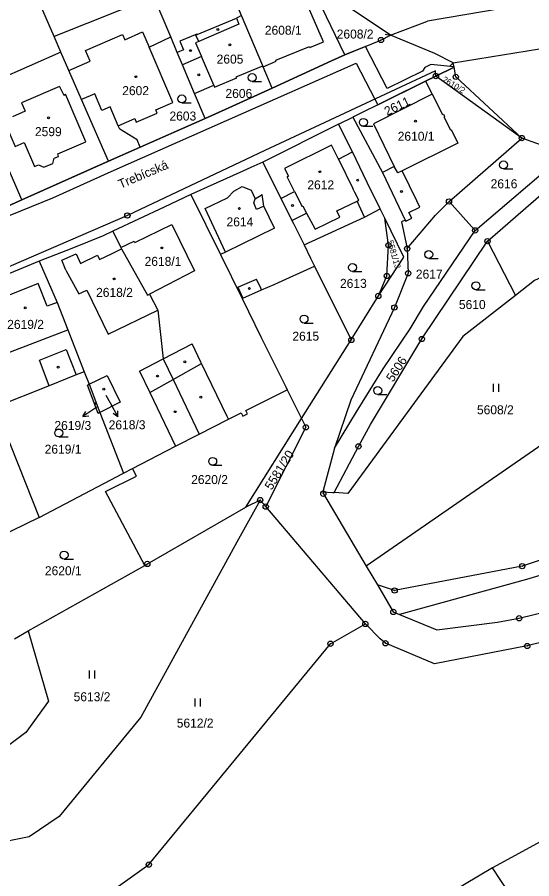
# Model space of a CAD drawing. Extents: x -644096 to -634268, y -1141430 to -1133463.
# Drawn here: x -639499.8 to -639402.6, y -1138714.8 to -1138552 of the extents above; entities that cross this region are included whole.
import ezdxf

# ---------------------------------------------------------------- set-up
doc = ezdxf.new("R2010")
doc.units = 0
for name, color, linetype in [('_CIVIL_CONSTRUCTION', 7, 'Continuous'), ('B_Hranice _3D', 7, 'Continuous'), ('M_Svah_Nasyp', 7, 'Continuous'), ('M_Svah_Zarez', 7, 'Continuous'), ('svrsek_osa_sjezdy', 7, 'Continuous'), ('svrsek_osa_terminal_VRT', 7, 'Continuous'), ('svrsek_osa_VRT', 7, 'Continuous'), ('svrsek_popisy_VRT', 7, 'Continuous'), ('terminal_VRT', 7, 'Continuous')]:
    doc.layers.add(name, color=color, linetype=linetype)

msp = doc.modelspace()

# ---------------------------------------------------------------- linework, layer by layer
at = {"layer": '_CIVIL_CONSTRUCTION'}
for centre, radius in [((-639431.06, -1138556.34), 0.5), ((-639431.06, -1138556.34), 0.0303), ((-639420.67, -1138563.16), 0.5), ((-639420.67, -1138563.16), 0.0303), ((-639416.92, -1138563.31), 0.5), ((-639416.92, -1138563.31), 0.0303), ((-639404.44, -1138574.87), 0.5), ((-639404.44, -1138574.87), 0.0303), ((-639418.2, -1138586.86), 0.5), ((-639418.2, -1138586.86), 0.0303), ((-639479.01, -1138589.5), 0.5), ((-639479.01, -1138589.5), 0.0303), ((-639413.26, -1138592.31), 0.5), ((-639413.26, -1138592.31), 0.0303), ((-639429.65, -1138595.12), 0.5), ((-639429.65, -1138595.12), 0.0303), ((-639410.93, -1138594.36), 0.5), ((-639410.93, -1138594.36), 0.0303), ((-639426.11, -1138595.76), 0.5), ((-639426.11, -1138595.76), 0.0303), ((-639425.93, -1138600.43), 0.5), ((-639429.95, -1138600.92), 0.5), ((-639429.95, -1138600.92), 0.0303), ((-639425.93, -1138600.43), 0.0303), ((-639431.56, -1138604.7), 0.5), ((-639431.56, -1138604.7), 0.0303), ((-639428.53, -1138606.89), 0.5), ((-639428.53, -1138606.89), 0.0303), ((-639436.67, -1138613.02), 0.5), ((-639436.67, -1138613.02), 0.0303), ((-639423.34, -1138612.84), 0.5), ((-639423.34, -1138612.84), 0.0303), ((-639445.26, -1138629.53), 0.5), ((-639445.26, -1138629.53), 0.0303), ((-639435.32, -1138633.13), 0.5), ((-639435.32, -1138633.13), 0.0303), ((-639441.96, -1138642.08), 0.5), ((-639441.96, -1138642.08), 0.0303), ((-639453.9, -1138643.28), 0.5), ((-639453.9, -1138643.28), 0.0303), ((-639452.85, -1138644.51), 0.5), ((-639452.85, -1138644.51), 0.0303), ((-639475.23, -1138655.35), 0.5), ((-639475.23, -1138655.35), 0.0303), ((-639404.37, -1138655.76), 0.5), ((-639404.37, -1138655.76), 0.0303), ((-639428.49, -1138660.37), 0.5), ((-639428.49, -1138660.37), 0.0303), ((-639428.73, -1138664.42), 0.5), ((-639428.73, -1138664.42), 0.0303), ((-639404.95, -1138665.62), 0.5), ((-639434.02, -1138666.69), 0.5), ((-639434.02, -1138666.69), 0.0303), ((-639404.95, -1138665.62), 0.0303), ((-639440.61, -1138670.43), 0.5), ((-639430.2, -1138670.34), 0.5), ((-639440.61, -1138670.43), 0.0303), ((-639430.2, -1138670.34), 0.0303), ((-639403.41, -1138670.85), 0.5), ((-639403.41, -1138670.85), 0.0303), ((-639474.95, -1138712.16), 0.5), ((-639474.95, -1138712.16), 0.0303)]:
    msp.add_circle(centre, radius, dxfattribs=at)
at = {"layer": 'B_Hranice _3D'}
msp.add_lwpolyline([(-639503.23, -1138590.28), (-639493.08, -1138586.17), (-639482.07, -1138581.16), (-639435.74, -1138560.73), (-639432.21, -1138567.49), (-639431.65, -1138568.57), (-639422.62, -1138564.12), (-639420.67, -1138563.16), (-639417.25, -1138561.47), (-639417.26, -1138561.41), (-639421.63, -1138560.98), (-639422.79, -1138561.54), (-639423.21, -1138562.23), (-639429.88, -1138565.48), (-639434.01, -1138557.55), (-639437.92, -1138559.15), (-639440.39, -1138560.28), (-639451.64, -1138565.41), (-639460.52, -1138569.46), (-639464.32, -1138571.19), (-639482.59, -1138579.24), (-639483, -1138579.42), (-639498.99, -1138586.56), (-639513.43, -1138593.01)], dxfattribs=at)
at = {"layer": 'M_Svah_Nasyp'}
for p, q in [((-639441.9, -1138556.7), (-639446.12, -1138547.04)), ((-639404.84, -1138549.82), (-639422.28, -1138552.8)), ((-639465.84, -1138555.32), (-639458.4, -1138552.2)), ((-639457.45, -1138551.74), (-639458.4, -1138552.2)), ((-639458.4, -1138552.2), (-639457.93, -1138553.33)), ((-639429.27, -1138555.41), (-639422.28, -1138552.8)), ((-639457.93, -1138553.33), (-639465.52, -1138556.61)), ((-639465.88, -1138555.23), (-639469.09, -1138556.58)), ((-639466.05, -1138555.41), (-639465.84, -1138555.32)), ((-639465.52, -1138556.61), (-639466.05, -1138555.41)), ((-639465.84, -1138555.32), (-639465.88, -1138555.23)), ((-639430.26, -1138555.24), (-639429.27, -1138555.41)), ((-639469.09, -1138556.58), (-639468.41, -1138558.18)), ((-639465.52, -1138556.61), (-639466.14, -1138556.88)), ((-639466.14, -1138556.88), (-639465.02, -1138559.48)), ((-639450.94, -1138560.18), (-639444.58, -1138557.58)), ((-639444.58, -1138557.58), (-639444.5, -1138557.76)), ((-639444.5, -1138557.76), (-639441.9, -1138556.7)), ((-639417.39, -1138560.65), (-639392.84, -1138556.67)), ((-639468.41, -1138558.18), (-639469.59, -1138558.68)), ((-639465.02, -1138559.48), (-639468.6, -1138561.02)), ((-639462.69, -1138564.88), (-639465.02, -1138559.48)), ((-639453.35, -1138561.38), (-639450.87, -1138560.37)), ((-639450.87, -1138560.37), (-639450.94, -1138560.18)), ((-639418.1, -1138561.36), (-639417.39, -1138560.65)), ((-639491.85, -1138565.14), (-639499.02, -1138568.23)), ((-639491.85, -1138565.14), (-639491.03, -1138566.74)), ((-639491.03, -1138566.74), (-639490.68, -1138566.59)), ((-639421.39, -1138566.55), (-639419.42, -1138570.42)), ((-639499.02, -1138568.23), (-639498.35, -1138569.79)), ((-639480.74, -1138572.53), (-639482.29, -1138569)), ((-639498.35, -1138569.79), (-639500.71, -1138570.88)), ((-639419.42, -1138570.42), (-639419.25, -1138570.36)), ((-639419.25, -1138570.36), (-639419.07, -1138570.79)), ((-639419.07, -1138570.79), (-639419.2, -1138570.85)), ((-639419.2, -1138570.85), (-639417.93, -1138573.34)), ((-639417.93, -1138573.34), (-639417.8, -1138573.27)), ((-639417.8, -1138573.27), (-639416.51, -1138575.82)), ((-639416.51, -1138575.82), (-639427.07, -1138581.04)), ((-639439.1, -1138578.83), (-639436.45, -1138577.46)), ((-639439.1, -1138578.83), (-639436.37, -1138584.42)), ((-639427.88, -1138581.44), (-639428.56, -1138580.22)), ((-639427.07, -1138581.04), (-639427.88, -1138581.44)), ((-639424.3, -1138586.72), (-639427.07, -1138581.04)), ((-639447.41, -1138584.99), (-639448.79, -1138582.22)), ((-639460.06, -1138586.14), (-639458.89, -1138584.89)), ((-639458.89, -1138584.89), (-639457.28, -1138584.05)), ((-639457.28, -1138584.05), (-639455.58, -1138584.72)), ((-639455.58, -1138584.72), (-639454.85, -1138586.36)), ((-639449.98, -1138586.27), (-639447.41, -1138584.99)), ((-639447.41, -1138584.99), (-639445.94, -1138587.81)), ((-639436.01, -1138585.14), (-639436.37, -1138584.42)), ((-639464.3, -1138588.2), (-639460.06, -1138586.14)), ((-639455.07, -1138587.1), (-639454.85, -1138586.36)), ((-639454.85, -1138586.36), (-639453.52, -1138585.55)), ((-639453.21, -1138587.71), (-639453.52, -1138585.55)), ((-639434.21, -1138589.79), (-639435.56, -1138586.77)), ((-639423.72, -1138587.91), (-639424.3, -1138586.72)), ((-639460.47, -1138596.42), (-639464.3, -1138588.2)), ((-639454.59, -1138588.37), (-639455.07, -1138587.1)), ((-639453.21, -1138587.71), (-639454.59, -1138588.37)), ((-639451.22, -1138591.88), (-639453.21, -1138587.71)), ((-639445.81, -1138587.73), (-639445.94, -1138587.81)), ((-639445.81, -1138587.73), (-639445.12, -1138589.07)), ((-639425.78, -1138588.92), (-639423.72, -1138587.91)), ((-639447.91, -1138590.45), (-639445.12, -1138589.07)), ((-639426.39, -1138590.58), (-639425.24, -1138590.02)), ((-639425.24, -1138590.02), (-639425.78, -1138588.92)), ((-639477.62, -1138594.61), (-639470.62, -1138591.2)), ((-639470.62, -1138591.2), (-639466.29, -1138599.93)), ((-639426.48, -1138590.4), (-639426.39, -1138590.58)), ((-639451.22, -1138591.88), (-639460.47, -1138596.42)), ((-639480.24, -1138595.56), (-639477.75, -1138594.34)), ((-639477.75, -1138594.34), (-639477.62, -1138594.61)), ((-639491.39, -1138597.94), (-639488.69, -1138596.76)), ((-639488.69, -1138596.76), (-639487.88, -1138598.56)), ((-639484.25, -1138597.84), (-639481.86, -1138596.68)), ((-639481.86, -1138596.68), (-639480.11, -1138595.82)), ((-639460.47, -1138596.42), (-639461.41, -1138596.88)), ((-639490.64, -1138599.85), (-639491.39, -1138597.94)), ((-639487.88, -1138598.56), (-639484.64, -1138597.03)), ((-639484.64, -1138597.03), (-639484.25, -1138597.84)), ((-639490.64, -1138599.85), (-639488.18, -1138604.32)), ((-639466.29, -1138599.93), (-639474.82, -1138604.34)), ((-639458.1, -1138603.05), (-639454.57, -1138601.54)), ((-639453.8, -1138603.21), (-639454.57, -1138601.54)), ((-639495.87, -1138602.37), (-639505.5, -1138606.23)), ((-639494.17, -1138606.61), (-639495.87, -1138602.37)), ((-639458.1, -1138603.05), (-639457.17, -1138605.15)), ((-639453.63, -1138603.57), (-639453.8, -1138603.21)), ((-639488.18, -1138604.32), (-639486.67, -1138603.59)), ((-639486.67, -1138603.59), (-639482.63, -1138611.93)), ((-639492.28, -1138605.96), (-639494.17, -1138606.61)), ((-639482.63, -1138611.93), (-639473.24, -1138607.4)), ((-639501.9, -1138615.57), (-639490.28, -1138611.08)), ((-639472.23, -1138616.61), (-639466.78, -1138613.78)), ((-639465.11, -1138617.23), (-639466.78, -1138613.78)), ((-639476.71, -1138618.94), (-639472.23, -1138616.61)), ((-639470.37, -1138620.5), (-639464.98, -1138617.5)), ((-639464.98, -1138617.5), (-639465.11, -1138617.23)), ((-639460.13, -1138627.48), (-639464.98, -1138617.5)), ((-639476.71, -1138618.94), (-639474.78, -1138622.96)), ((-639474.78, -1138622.96), (-639470.37, -1138620.5)), ((-639474.78, -1138622.96), (-639469.94, -1138633.09)), ((-639459.87, -1138628.02), (-639460.13, -1138627.48))]:
    msp.add_line(p, q, dxfattribs=at)
for points in [[(-639490.06, -1138562.09), (-639486.03, -1138560.36), (-639486.92, -1138558.31), (-639479.93, -1138555.31), (-639479.51, -1138556.29), (-639476.15, -1138554.82), (-639474.91, -1138557.69)], [(-639492, -1138578.35), (-639492.18, -1138577.87), (-639486.83, -1138575.58), (-639490.68, -1138566.59)], [(-639482.29, -1138569), (-639483.81, -1138569.67), (-639485.16, -1138566.49), (-639487.67, -1138567.59)], [(-639501.88, -1138572.7), (-639500.21, -1138576.47), (-639498.54, -1138575.74)], [(-639498.54, -1138575.74), (-639496.55, -1138580.27), (-639495.8, -1138579.94), (-639494.78, -1138580.35), (-639493.12, -1138579.68), (-639492.85, -1138578.67), (-639492, -1138578.35)], [(-639439.1, -1138578.83), (-639440.43, -1138576.21), (-639449.28, -1138580.62)], [(-639449.28, -1138580.62), (-639448.54, -1138582.1), (-639448.79, -1138582.22)], [(-639435.56, -1138586.77), (-639435.22, -1138586.61), (-639436.01, -1138585.14)], [(-639445.12, -1138589.07), (-639443.52, -1138592.07), (-639438.85, -1138589.79), (-639439.39, -1138588.62), (-639435.56, -1138586.77)], [(-639493.82, -1138621.69), (-639495.65, -1138616.87), (-639490.56, -1138614.81), (-639488.69, -1138619.64)]]:
    msp.add_lwpolyline(points, dxfattribs=at)
at = {"layer": 'M_Svah_Zarez'}
for centre in [(-639461.9, -1138554.35), (-639459.61, -1138557.25), (-639467.09, -1138558.35), (-639477.42, -1138563.28), (-639465.52, -1138562.91), (-639493.92, -1138571.06), (-639424.52, -1138571.68), (-639442.61, -1138581.23), (-639435.47, -1138582.82), (-639427.17, -1138584.96), (-639457.84, -1138588.17), (-639447.78, -1138587.61), (-639472.5, -1138595.64), (-639481.53, -1138601.49), (-639455.95, -1138603.29), (-639498.31, -1138606.94), (-639468.16, -1138617.15), (-639492.08, -1138618.15), (-639473.3, -1138619.84), (-639483.46, -1138622.32), (-639465.12, -1138623.83), (-639485.01, -1138625.05), (-639469.96, -1138626.58)]:
    msp.add_circle(centre, 0.175, dxfattribs=at)
at = {"layer": 'svrsek_osa_sjezdy'}
for p, q in [((-639455.41, -1138564.19), (-639453.66, -1138564.19)), ((-639468.71, -1138568.22), (-639466.96, -1138568.22)), ((-639434.38, -1138572.65), (-639432.63, -1138572.65)), ((-639407.9, -1138580.69), (-639406.15, -1138580.69)), ((-639422.03, -1138597.62), (-639420.28, -1138597.62)), ((-639436.44, -1138600.08), (-639434.69, -1138600.08)), ((-639413.11, -1138603.53), (-639411.36, -1138603.53)), ((-639445.61, -1138609.83), (-639443.86, -1138609.83)), ((-639409.76, -1138622.82), (-639409.76, -1138621.32)), ((-639408.76, -1138622.82), (-639408.76, -1138621.32)), ((-639431.68, -1138623.33), (-639429.93, -1138623.33)), ((-639491.98, -1138631.33), (-639490.23, -1138631.33)), ((-639462.88, -1138636.71), (-639461.13, -1138636.71)), ((-639490.97, -1138654.43), (-639489.22, -1138654.43)), ((-639486.18, -1138676.99), (-639486.18, -1138675.49)), ((-639485.18, -1138676.99), (-639485.18, -1138675.49)), ((-639466.18, -1138682.29), (-639466.18, -1138680.79)), ((-639465.18, -1138682.29), (-639465.18, -1138680.79))]:
    msp.add_line(p, q, dxfattribs=at)
for centre in [(-639455.41, -1138563.44), (-639468.71, -1138567.47), (-639434.38, -1138571.9), (-639407.9, -1138579.94), (-639422.03, -1138596.87), (-639436.44, -1138599.33), (-639413.11, -1138602.78), (-639445.61, -1138609.08), (-639431.68, -1138622.58), (-639491.98, -1138630.58), (-639462.88, -1138635.96), (-639490.97, -1138653.68)]:
    msp.add_circle(centre, 0.75, dxfattribs=at)
at = {"layer": 'svrsek_osa_terminal_VRT'}
msp.add_arc((-642050.26, -1145189.6), 8802.25, 41.413152, 75.317049, dxfattribs=at)
at = {"layer": 'svrsek_popisy_VRT'}
for p, q in [((-639483.06, -1138623.46), (-639482.23, -1138624.93)), ((-639484.94, -1138625.82), (-639487.43, -1138627.5)), ((-639484.81, -1138625.73), (-639484.94, -1138625.82)), ((-639482.23, -1138624.93), (-639480.78, -1138627.55)), ((-639487.43, -1138627.5), (-639486.88, -1138626.52)), ((-639487.43, -1138627.5), (-639486.32, -1138627.35)), ((-639480.78, -1138627.55), (-639481.7, -1138626.92)), ((-639480.78, -1138627.55), (-639480.82, -1138626.44))]:
    msp.add_line(p, q, dxfattribs=at)
at = {"layer": 'terminal_VRT'}
for p, q in [((-639429.27, -1138555.41), (-639444.58, -1138545.17)), ((-639437.92, -1138559.15), (-639444.58, -1138545.17)), ((-639474.02, -1138548.16), (-639492.86, -1138555.68)), ((-639470.82, -1138555.76), (-639473.9, -1138548.43)), ((-639491.58, -1138558.61), (-639492.86, -1138555.68)), ((-639491.58, -1138558.61), (-639507.95, -1138565.87)), ((-639417.25, -1138561.47), (-639420.67, -1138563.16)), ((-639422.62, -1138564.12), (-639436.4, -1138570.92)), ((-639420.67, -1138563.16), (-639422.62, -1138564.12)), ((-639404.44, -1138574.87), (-639420.67, -1138563.16)), ((-639464.32, -1138571.19), (-639466.32, -1138566.45)), ((-639476.56, -1138576.58), (-639464.32, -1138571.19)), ((-639439.1, -1138572.22), (-639453.4, -1138579.41)), ((-639439.1, -1138572.22), (-639436.4, -1138570.92)), ((-639436.4, -1138570.92), (-639430.79, -1138581.35)), ((-639418.2, -1138586.86), (-639404.44, -1138574.87)), ((-639396.24, -1138577.82), (-639404.44, -1138574.87)), ((-639482.59, -1138579.24), (-639476.56, -1138576.58)), ((-639498.99, -1138586.56), (-639482.59, -1138579.24)), ((-639513.43, -1138593.01), (-639498.99, -1138586.56)), ((-639430.36, -1138590.02), (-639431.24, -1138588.23)), ((-639410.93, -1138594.36), (-639405.65, -1138604.6)), ((-639495.67, -1138598.16), (-639509.72, -1138603.91)), ((-639443.6, -1138599.1), (-639436.67, -1138613.02)), ((-639436.67, -1138613.02), (-639431.56, -1138604.7)), ((-639446.07, -1138627.87), (-639436.67, -1138613.02)), ((-639487.18, -1138619.03), (-639486.26, -1138621.4)), ((-639486.26, -1138621.4), (-639484.19, -1138626.71)), ((-639448.78, -1138622.43), (-639446.07, -1138627.87)), ((-639385.55, -1138622.34), (-639433.86, -1138655.76)), ((-639484.19, -1138626.71), (-639479.71, -1138638.2)), ((-639456.59, -1138644.62), (-639446.07, -1138627.87)), ((-639439.84, -1138633.5), (-639442.08, -1138641.73)), ((-639479.71, -1138638.2), (-639478.03, -1138637.32)), ((-639495.69, -1138646.55), (-639479.71, -1138638.2)), ((-639475.71, -1138655.62), (-639483.14, -1138641.67)), ((-639453.9, -1138643.28), (-639456.59, -1138644.62)), ((-639452.85, -1138644.51), (-639453.9, -1138643.28)), ((-639434.02, -1138666.69), (-639452.85, -1138644.51)), ((-639495.69, -1138646.55), (-639508.77, -1138652.97)), ((-639497.75, -1138668), (-639475.71, -1138655.62)), ((-639433.86, -1138655.76), (-639431.75, -1138659.31)), ((-639500.36, -1138669.47), (-639497.75, -1138668)), ((-639396.48, -1138705.39), (-639409.98, -1138712.77)), ((-639409.98, -1138712.77), (-639417.94, -1138717.5))]:
    msp.add_line(p, q, dxfattribs=at)
for points in [[(-639492.86, -1138555.68), (-639507.31, -1138522.52), (-639508.89, -1138518.56)], [(-639453.43, -1138561.19), (-639457.45, -1138551.74), (-639459.83, -1138546.13), (-639460.25, -1138545.15)], [(-639476.56, -1138576.58), (-639477.16, -1138575.21), (-639480.42, -1138573.16), (-639480.74, -1138572.53), (-639477.62, -1138571.16), (-639477.32, -1138571.84), (-639473.37, -1138570.17), (-639473.65, -1138569.51), (-639470.39, -1138568.12), (-639474.91, -1138557.69), (-639470.82, -1138555.76)], [(-639466.32, -1138566.45), (-639468.6, -1138561.02), (-639469.59, -1138558.68), (-639470.82, -1138555.76)], [(-639437.92, -1138559.15), (-639431.06, -1138556.34), (-639429.27, -1138555.41)], [(-639417.25, -1138561.47), (-639417.39, -1138560.65), (-639420.91, -1138558.92), (-639429.27, -1138555.41)], [(-639482.59, -1138579.24), (-639487.67, -1138567.59), (-639490.06, -1138562.09), (-639491.58, -1138558.61)], [(-639451.64, -1138565.41), (-639440.39, -1138560.28), (-639437.92, -1138559.15)], [(-639420.67, -1138563.16), (-639420.77, -1138562.15), (-639453.01, -1138577.21), (-639479.01, -1138589.5), (-639514.61, -1138604.87), (-639530.15, -1138610.96), (-639554.65, -1138619.67), (-639587.03, -1138629.44), (-639631.61, -1138642.35), (-639671.45, -1138653.1), (-639676.11, -1138654.27)], [(-639466.32, -1138566.45), (-639462.69, -1138564.88), (-639462.53, -1138565.25), (-639458.33, -1138563.47), (-639458.41, -1138563.29), (-639453.43, -1138561.19)], [(-639451.64, -1138565.41), (-639453.35, -1138561.38), (-639453.43, -1138561.19)], [(-639404.44, -1138574.87), (-639416.92, -1138563.31), (-639417.25, -1138561.47)], [(-639422.62, -1138564.12), (-639421.39, -1138566.55), (-639432.47, -1138572.16), (-639428.56, -1138580.22), (-639430.79, -1138581.35)], [(-639464.32, -1138571.19), (-639460.52, -1138569.46), (-639451.64, -1138565.41)], [(-639498.99, -1138586.56), (-639504.64, -1138573.5), (-639506.19, -1138569.89), (-639507.95, -1138565.87)], [(-639431.24, -1138588.23), (-639433.68, -1138583.25), (-639436.45, -1138577.46), (-639439.1, -1138572.22)], [(-639413.26, -1138592.31), (-639398.61, -1138579.84), (-639396.24, -1138577.82)], [(-639453.4, -1138579.41), (-639455.67, -1138580.44), (-639457.18, -1138581.12), (-639466.99, -1138585.55)], [(-639453.4, -1138579.41), (-639449.98, -1138586.27), (-639447.99, -1138590.28), (-639447.91, -1138590.45), (-639447.61, -1138591.04), (-639445.61, -1138595.06)], [(-639410.93, -1138594.36), (-639394.53, -1138580.09), (-639393.24, -1138579.3)], [(-639430.79, -1138581.35), (-639426.48, -1138590.4), (-639427.19, -1138590.73), (-639426.11, -1138595.76)], [(-639466.99, -1138585.55), (-639472.06, -1138587.93), (-639481.76, -1138592.48)], [(-639466.99, -1138585.55), (-639461.41, -1138596.88), (-639457.31, -1138605.21)], [(-639426.11, -1138595.76), (-639420.73, -1138589.42), (-639418.2, -1138586.86)], [(-639418.2, -1138586.86), (-639413.38, -1138592.18), (-639413.26, -1138592.31)], [(-639445.61, -1138595.06), (-639434.21, -1138589.79), (-639431.24, -1138588.23)], [(-639431.56, -1138604.7), (-639429.95, -1138600.92), (-639429.65, -1138595.12), (-639430.1, -1138591.87), (-639430.36, -1138590.02)], [(-639431.56, -1138604.7), (-639426.75, -1138597.38), (-639430.36, -1138590.02)], [(-639481.76, -1138592.48), (-639483.56, -1138593.32), (-639489.53, -1138595.75), (-639495.67, -1138598.16)], [(-639481.76, -1138592.48), (-639480.24, -1138595.56), (-639480.11, -1138595.82), (-639475.23, -1138604.55), (-639474.82, -1138604.34), (-639473.24, -1138607.4), (-639472.23, -1138616.61), (-639470.37, -1138620.5), (-639465.45, -1138630.83)], [(-639439.84, -1138633.5), (-639435.66, -1138626.61), (-639430.64, -1138618.46), (-639425.56, -1138610.94), (-639423.03, -1138606.71), (-639413.26, -1138592.31)], [(-639445.61, -1138595.06), (-639444.36, -1138597.58), (-639443.6, -1138599.1)], [(-639439.92, -1138641.85), (-639435.32, -1138633.13), (-639433.02, -1138628.98), (-639423.34, -1138612.84), (-639410.93, -1138594.36)], [(-639426.11, -1138595.76), (-639425.93, -1138600.43), (-639428.53, -1138606.89), (-639436.78, -1138624.37), (-639439.84, -1138633.5)], [(-639495.67, -1138598.16), (-639492.28, -1138605.96), (-639490.28, -1138611.08), (-639487.18, -1138619.03)], [(-639457.31, -1138605.21), (-639457.17, -1138605.15), (-639453.63, -1138603.57), (-639451.28, -1138602.52), (-639450.46, -1138602.16), (-639443.6, -1138599.1)], [(-639399.28, -1138600.51), (-639402.01, -1138601.76), (-639405.65, -1138604.6)], [(-639405.65, -1138604.6), (-639415.6, -1138612.36), (-639437.3, -1138642.04), (-639439.92, -1138641.85)], [(-639457.31, -1138605.21), (-639453.69, -1138612.55), (-639449.04, -1138621.89), (-639448.78, -1138622.43)], [(-639487.18, -1138619.03), (-639488.69, -1138619.64), (-639493.82, -1138621.69), (-639504, -1138625.75)], [(-639486.26, -1138621.4), (-639482.8, -1138619.73), (-639480.38, -1138624.75), (-639484.19, -1138626.71)], [(-639484.19, -1138626.71), (-639484.53, -1138626.89), (-639486.54, -1138621.54), (-639486.26, -1138621.4)], [(-639465.45, -1138630.83), (-639459.87, -1138628.02), (-639457.47, -1138626.81), (-639457.16, -1138627.43), (-639456.27, -1138626.98), (-639456.59, -1138626.36), (-639448.78, -1138622.43)], [(-639504, -1138625.75), (-639503.81, -1138626.21), (-639495.69, -1138646.55)], [(-639446.07, -1138627.87), (-639445.26, -1138629.53), (-639452.85, -1138644.51)], [(-639478.03, -1138637.32), (-639469.94, -1138633.09), (-639465.45, -1138630.83)], [(-639483.14, -1138641.67), (-639477.26, -1138638.78), (-639478.03, -1138637.32)], [(-639442.08, -1138641.73), (-639440.21, -1138641.84), (-639439.92, -1138641.85)], [(-639442.08, -1138641.73), (-639441.96, -1138642.08), (-639433.86, -1138655.76)], [(-639453.9, -1138643.28), (-639458.34, -1138651.22), (-639476.44, -1138684.3), (-639491.92, -1138703.04), (-639497.56, -1138706.89), (-639504.5, -1138708.29), (-639505.84, -1138707.9), (-639509.65, -1138707.43)], [(-639475.71, -1138655.62), (-639475.23, -1138655.35), (-639456.59, -1138644.62)], [(-639382.96, -1138648.55), (-639390.48, -1138651.08), (-639404.37, -1138655.76), (-639428.49, -1138660.37), (-639431.75, -1138659.31)], [(-639314.49, -1138651.03), (-639338.84, -1138647.52), (-639360.29, -1138648.04), (-639381.9, -1138651.77), (-639403.54, -1138658.31), (-639427.54, -1138664.91)], [(-639427.54, -1138664.91), (-639420.49, -1138667.8), (-639409.03, -1138666.34), (-639404.95, -1138665.62), (-639362.1, -1138655.14), (-639339.85, -1138654.73), (-639321.17, -1138656.05)], [(-639329.53, -1138661.29), (-639340.09, -1138659.99), (-639361.42, -1138660.49), (-639403.41, -1138670.85), (-639420.97, -1138674.21), (-639430.2, -1138670.34), (-639431.24, -1138669.5), (-639434.02, -1138666.69)], [(-639431.75, -1138659.31), (-639428.73, -1138664.42), (-639427.54, -1138664.91)], [(-639494.8, -1138726.29), (-639474.95, -1138712.16), (-639440.61, -1138670.43), (-639434.02, -1138666.69)], [(-639497.75, -1138668), (-639493.94, -1138681.29), (-639498.22, -1138687.22), (-639506.11, -1138693.07), (-639514.76, -1138700.94)], [(-639394.4, -1138735.79), (-639405.24, -1138719.97), (-639409.98, -1138712.77)]]:
    msp.add_lwpolyline(points, dxfattribs=at)

# ---------------------------------------------------------------- texts
at = {"layer": 'svrsek_osa_VRT'}
for s, p in [('2608/1', (-639453.02, -1138555.34)), ('2608/2', (-639439.43, -1138556.07)), ('2605', (-639462.13, -1138560.8)), ('2602', (-639479.98, -1138566.76)), ('2606', (-639460.46, -1138567.29)), ('2603', (-639471.05, -1138571.56)), ('2599', (-639496.48, -1138574.51)), ('2610/1', (-639427.9, -1138575.38)), ('2612', (-639444.98, -1138584.56)), ('2616', (-639410.33, -1138584.35)), ('2614', (-639460.26, -1138591.55)), ('2618/1', (-639475.75, -1138599.02)), ('2617', (-639424.47, -1138601.43)), ('2613', (-639438.81, -1138603.18)), ('2618/2', (-639484.92, -1138604.88)), ('5610', (-639416.33, -1138607.18)), ('2619/2', (-639501.73, -1138610.93)), ('2615', (-639447.81, -1138613.16)), ('5608/2', (-639412.92, -1138627.07)), ('2619/3', (-639492.8, -1138630.03)), ('2618/3', (-639482.54, -1138629.9)), ('2619/1', (-639494.64, -1138634.51)), ('2620/2', (-639466.95, -1138640.25)), ('2620/1', (-639494.6, -1138657.48)), ('5613/2', (-639489.17, -1138681.29)), ('5612/2', (-639469.67, -1138686.27))]:
    msp.add_text(s, height=1.7, dxfattribs=at).set_placement(p)
for s, height, rotation, p in [('2610/2', 1.14, 329, (-639419.59, -1138564.1)), ('2611', 1.7, 26, (-639429.92, -1138570.71)), ('5581/13', 1.14, 286, (-639429.89, -1138594.36)), ('5606', 1.7, 57, (-639428.79, -1138621.1)), ('5581/20', 1.7, 58, (-639451.74, -1138641.52))]:
    msp.add_text(s, height=height, rotation=rotation, dxfattribs=at).set_placement(p)
at = {"layer": 'svrsek_popisy_VRT'}
msp.add_text('Trebícská', height=1.7, rotation=23, dxfattribs=at).set_placement((-639480.3, -1138584.45))

doc.saveas('drawing.dxf')
